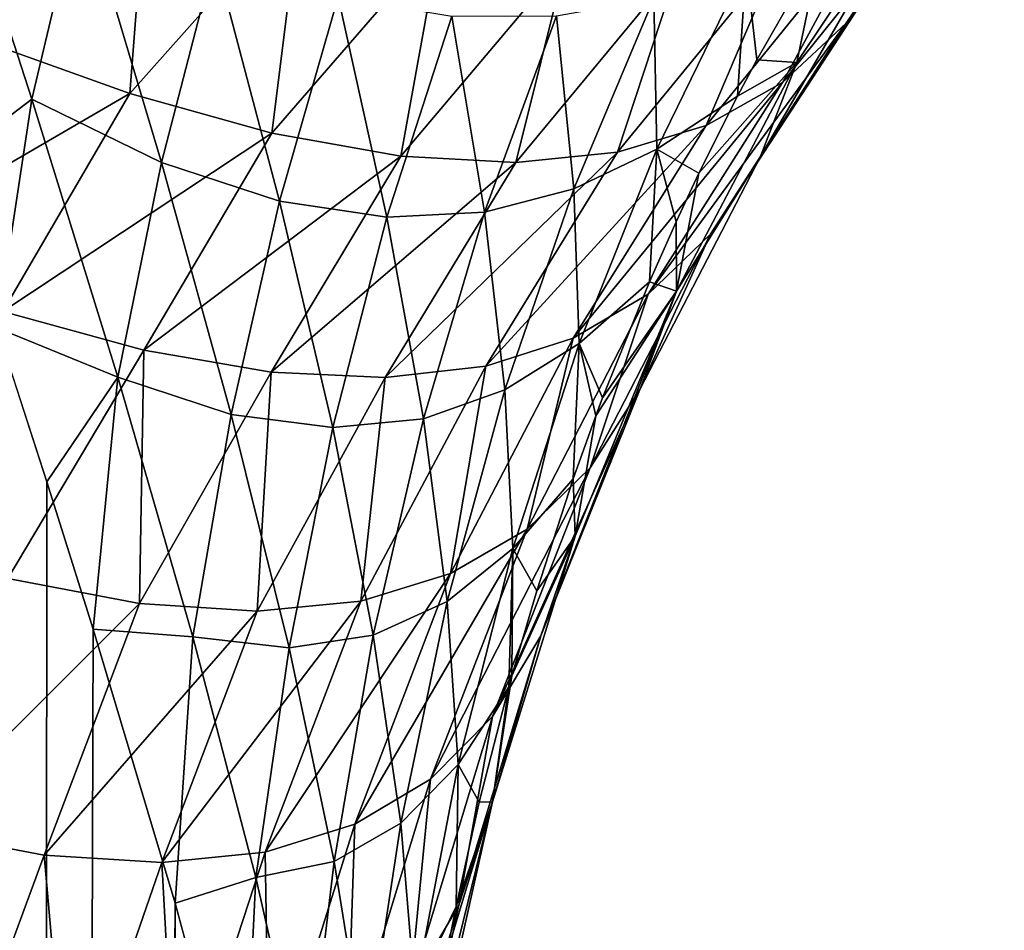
# Model space of a CAD drawing. Header units: metres. Extents: x -105 to 105, y -72 to 59.
# Tile 280 of 414: x 22.39 to 24.15, y -20.16 to -18.54. Entities that reach past the tile are written whole.
import ezdxf

# ---------------------------------------------------------------- set-up
doc = ezdxf.new("R2010")
doc.units = ezdxf.units.M
doc.layers.add('solid_509431_AD150_SW0001', color=7, linetype='CONTINUOUS')

msp = doc.modelspace()

# ---------------------------------------------------------------- linework, layer by layer
at = {"layer": 'solid_509431_AD150_SW0001'}
for points in [[(22.619846, -18.229095, 2.636158), (22.32585, -18.10655, 3.318376), (22.308809, -18.567738, 2.678785)], [(22.240089, -18.148455, -12.15712), (22.411442, -18.676777, -11.469316), (22.253414, -18.796907, -12.062532)], [(22.498953, -18.308027, -11.234313), (22.411442, -18.676777, -11.469316), (22.240089, -18.148455, -12.15712)], [(24.145292, -18.192863, -2.962004), (23.863327, -18.541697, -3.017534), (23.954885, -18.406843, -3.734875)], [(24.145292, -18.192863, -2.962004), (24.032406, -18.296272, -2.257081), (23.863327, -18.541697, -3.017534)], [(22.619846, -18.229095, 2.636158), (22.308809, -18.567738, 2.678785), (22.586067, -18.667084, 1.978531)], [(22.891079, -18.324102, 1.946469), (22.619846, -18.229095, 2.636158), (22.586067, -18.667084, 1.978531)], [(24.023314, -18.240536, -4.447657), (23.709938, -18.780428, -3.834917), (23.775581, -18.611717, -4.550115)], [(24.023314, -18.240536, -4.447657), (23.954885, -18.406843, -3.734875), (23.709938, -18.780428, -3.834917)], [(24.023314, -18.240536, -4.447657), (23.775581, -18.611717, -4.550115), (23.817553, -18.408588, -5.257081)], [(22.498953, -18.308027, -11.234313), (22.642572, -18.789967, -10.534618), (22.411442, -18.676777, -11.469316)], [(22.7376, -18.422272, -10.323237), (22.642572, -18.789967, -10.534618), (22.498953, -18.308027, -11.234313)], [(24.032406, -18.296272, -2.257081), (23.749626, -18.647018, -2.299326), (23.863327, -18.541697, -3.017534)], [(24.032406, -18.296272, -2.257081), (23.8985, -18.371899, -1.553158), (23.749626, -18.647018, -2.299326)], [(22.891079, -18.324102, 1.946469), (22.586067, -18.667084, 1.978531), (22.839611, -18.737629, 1.271973)], [(23.139193, -18.391041, 1.251141), (22.891079, -18.324102, 1.946469), (22.839611, -18.737629, 1.271973)], [(23.8985, -18.371899, -1.553158), (23.613993, -18.723711, -1.582255), (23.749626, -18.647018, -2.299326)], [(23.8985, -18.371899, -1.553158), (23.743027, -18.419632, -0.850509), (23.613993, -18.723711, -1.582255)], [(23.139193, -18.391041, 1.251141), (22.839611, -18.737629, 1.271973), (23.06912, -18.77878, 0.561152)], [(23.363888, -18.429424, 0.552162), (23.139193, -18.391041, 1.251141), (23.06912, -18.77878, 0.561152)], [(23.954885, -18.406843, -3.734875), (23.621183, -18.917381, -3.115257), (23.709938, -18.780428, -3.834917)], [(23.954885, -18.406843, -3.734875), (23.863327, -18.541697, -3.017534), (23.621183, -18.917381, -3.115257)], [(23.685268, -18.439161, -6.043041), (23.817553, -18.408588, -5.257081), (23.703861, -18.606771, -5.313678)], [(23.703861, -18.606771, -5.313678), (23.817553, -18.408588, -5.257081), (23.775581, -18.611717, -4.550115)], [(22.7376, -18.422272, -10.323237), (22.853065, -18.858784, -9.61522), (22.642572, -18.789967, -10.534618)], [(22.957489, -18.494635, -9.427326), (22.853065, -18.858784, -9.61522), (22.7376, -18.422272, -10.323237)], [(23.363888, -18.429424, 0.552162), (23.06912, -18.77878, 0.561152), (23.274473, -18.790125, -0.152098)], [(23.565069, -18.438948, -0.148727), (23.363888, -18.429424, 0.552162), (23.274473, -18.790125, -0.152098)], [(23.743027, -18.419632, -0.850509), (23.455883, -18.77162, -0.866621), (23.613993, -18.723711, -1.582255)], [(23.743027, -18.419632, -0.850509), (23.565069, -18.438948, -0.148727), (23.455883, -18.77162, -0.866621)], [(23.565069, -18.438948, -0.148727), (23.274473, -18.790125, -0.152098), (23.455883, -18.77162, -0.866621)], [(23.685268, -18.439161, -6.043041), (23.525904, -18.766058, -6.147491), (23.520487, -18.497017, -6.858515)], [(23.685268, -18.439161, -6.043041), (23.66935, -18.671778, -5.332242), (23.525904, -18.766058, -6.147491)], [(23.685268, -18.439161, -6.043041), (23.703861, -18.606771, -5.313678), (23.66935, -18.671778, -5.332242)], [(22.957489, -18.494635, -9.427326), (23.044502, -18.887083, -8.714842), (22.853065, -18.858784, -9.61522)], [(23.160069, -18.528873, -8.549942), (23.044502, -18.887083, -8.714842), (22.957489, -18.494635, -9.427326)], [(23.520487, -18.497017, -6.858515), (23.377613, -18.836779, -6.981109), (23.346886, -18.52849, -7.693514)], [(23.520487, -18.497017, -6.858515), (23.525904, -18.766058, -6.147491), (23.377613, -18.836779, -6.981109)], [(23.160069, -18.528873, -8.549942), (23.218538, -18.878574, -7.836442), (23.044502, -18.887083, -8.714842)], [(23.346886, -18.52849, -7.693514), (23.218538, -18.878574, -7.836442), (23.160069, -18.528873, -8.549942)], [(23.346886, -18.52849, -7.693514), (23.377613, -18.836779, -6.981109), (23.218538, -18.878574, -7.836442)], [(23.863327, -18.541697, -3.017534), (23.510057, -19.024632, -2.394702), (23.621183, -18.917381, -3.115257)], [(23.863327, -18.541697, -3.017534), (23.749626, -18.647018, -2.299326), (23.510057, -19.024632, -2.394702)], [(22.586067, -18.667084, 1.978531), (22.308809, -18.567738, 2.678785), (22.085236, -18.95821, 2.592337)], [(23.703861, -18.606771, -5.313678), (23.775581, -18.611717, -4.550115), (23.66935, -18.671778, -5.332242)], [(23.775581, -18.611717, -4.550115), (23.560547, -19.019371, -4.644748), (23.600784, -18.808748, -5.371358)], [(23.775581, -18.611717, -4.550115), (23.709938, -18.780428, -3.834917), (23.560547, -19.019371, -4.644748)], [(23.775581, -18.611717, -4.550115), (23.600784, -18.808748, -5.371358), (23.66935, -18.671778, -5.332242)], [(23.749626, -18.647018, -2.299326), (23.376701, -19.103188, -1.675316), (23.510057, -19.024632, -2.394702)], [(23.749626, -18.647018, -2.299326), (23.613993, -18.723711, -1.582255), (23.376701, -19.103188, -1.675316)], [(22.586067, -18.667084, 1.978531), (22.085236, -18.95821, 2.592337), (22.359856, -19.055582, 1.891901)], [(22.411442, -18.676777, -11.469316), (22.348892, -19.084429, -11.683877), (22.253414, -18.796907, -12.062532)], [(22.411442, -18.676777, -11.469316), (22.564964, -19.172768, -10.759158), (22.348892, -19.084429, -11.683877)], [(22.839611, -18.737629, 1.271973), (22.586067, -18.667084, 1.978531), (22.359856, -19.055582, 1.891901)], [(22.642572, -18.789967, -10.534618), (22.564964, -19.172768, -10.759158), (22.411442, -18.676777, -11.469316)], [(23.525904, -18.766058, -6.147491), (23.66935, -18.671778, -5.332242), (23.600784, -18.808748, -5.371358)], [(23.613993, -18.723711, -1.582255), (23.22068, -19.152929, -0.957575), (23.376701, -19.103188, -1.675316)], [(23.613993, -18.723711, -1.582255), (23.455883, -18.77162, -0.866621), (23.22068, -19.152929, -0.957575)], [(22.839611, -18.737629, 1.271973), (22.359856, -19.055582, 1.891901), (22.610929, -19.124294, 1.184863)], [(23.06912, -18.77878, 0.561152), (22.839611, -18.737629, 1.271973), (22.610929, -19.124294, 1.184863)], [(23.525904, -18.766058, -6.147491), (23.387144, -19.112379, -6.25921), (23.377613, -18.836779, -6.981109)], [(23.525904, -18.766058, -6.147491), (23.512674, -19.002621, -5.426723), (23.387144, -19.112379, -6.25921)], [(23.525904, -18.766058, -6.147491), (23.560171, -18.895378, -5.396097), (23.512674, -19.002621, -5.426723)], [(23.525904, -18.766058, -6.147491), (23.600784, -18.808748, -5.371358), (23.560171, -18.895378, -5.396097)], [(23.06912, -18.77878, 0.561152), (22.610929, -19.124294, 1.184863), (22.838133, -19.163673, 0.473197)], [(23.274473, -18.790125, -0.152098), (23.06912, -18.77878, 0.561152), (22.838133, -19.163673, 0.473197)], [(23.455883, -18.77162, -0.866621), (23.041328, -19.173243, -0.241326), (23.22068, -19.152929, -0.957575)], [(23.455883, -18.77162, -0.866621), (23.274473, -18.790125, -0.152098), (23.041328, -19.173243, -0.241326)], [(23.709938, -18.780428, -3.834917), (23.495861, -19.193457, -3.909881), (23.560547, -19.019371, -4.644748)], [(23.709938, -18.780428, -3.834917), (23.621183, -18.917381, -3.115257), (23.495861, -19.193457, -3.909881)], [(22.642572, -18.789967, -10.534618), (22.766817, -19.239067, -9.815436), (22.564964, -19.172768, -10.759158)], [(22.853065, -18.858784, -9.61522), (22.766817, -19.239067, -9.815436), (22.642572, -18.789967, -10.534618)], [(23.274473, -18.790125, -0.152098), (22.838133, -19.163673, 0.473197), (23.041328, -19.173243, -0.241326)], [(23.560171, -18.895378, -5.396097), (23.600784, -18.808748, -5.371358), (23.560547, -19.019371, -4.644748)], [(23.377613, -18.836779, -6.981109), (23.25482, -19.195183, -7.112427), (23.218538, -18.878574, -7.836442)], [(23.377613, -18.836779, -6.981109), (23.387144, -19.112379, -6.25921), (23.25482, -19.195183, -7.112427)], [(22.853065, -18.858784, -9.61522), (22.947794, -19.262342, -8.89104), (22.766817, -19.239067, -9.815436)], [(23.044502, -18.887083, -8.714842), (22.947794, -19.262342, -8.89104), (22.853065, -18.858784, -9.61522)], [(23.044502, -18.887083, -8.714842), (23.109674, -19.246521, -7.989454), (22.947794, -19.262342, -8.89104)], [(23.218538, -18.878574, -7.836442), (23.109674, -19.246521, -7.989454), (23.044502, -18.887083, -8.714842)], [(23.218538, -18.878574, -7.836442), (23.25482, -19.195183, -7.112427), (23.109674, -19.246521, -7.989454)], [(23.512674, -19.002621, -5.426723), (23.560171, -18.895378, -5.396097), (23.560547, -19.019371, -4.644748)], [(23.621183, -18.917381, -3.115257), (23.406963, -19.334108, -3.170603), (23.495861, -19.193457, -3.909881)], [(23.621183, -18.917381, -3.115257), (23.510057, -19.024632, -2.394702), (23.406963, -19.334108, -3.170603)], [(23.387144, -19.112379, -6.25921), (23.512674, -19.002621, -5.426723), (23.429138, -19.209547, -5.485817)], [(23.512674, -19.002621, -5.426723), (23.560547, -19.019371, -4.644748), (23.429138, -19.209547, -5.485817)], [(23.510057, -19.024632, -2.394702), (23.294357, -19.443508, -2.43052), (23.406963, -19.334108, -3.170603)], [(23.510057, -19.024632, -2.394702), (23.376701, -19.103188, -1.675316), (23.294357, -19.443508, -2.43052)], [(23.560547, -19.019371, -4.644748), (23.318787, -19.633621, -4.017582), (23.380331, -19.455986, -4.760212)], [(23.560547, -19.019371, -4.644748), (23.495861, -19.193457, -3.909881), (23.318787, -19.633621, -4.017582)], [(23.560547, -19.019371, -4.644748), (23.380331, -19.455986, -4.760212), (23.417105, -19.241587, -5.494967)], [(23.560547, -19.019371, -4.644748), (23.417105, -19.241587, -5.494967), (23.429138, -19.209547, -5.485817)], [(22.610929, -19.124294, 1.184863), (22.359856, -19.055582, 1.891901), (22.368349, -19.531515, 1.23986)], [(22.348892, -19.084429, -11.683877), (22.423342, -45.799999, -11.367982), (22.101099, -45.799999, -12.617217)], [(22.348892, -19.084429, -11.683877), (22.438086, -19.35923, -11.302947), (22.423342, -45.799999, -11.367982)], [(22.564964, -19.172768, -10.759158), (22.438086, -19.35923, -11.302947), (22.348892, -19.084429, -11.683877)], [(23.376701, -19.103188, -1.675316), (23.158085, -19.522701, -1.691788), (23.294357, -19.443508, -2.43052)], [(23.376701, -19.103188, -1.675316), (23.22068, -19.152929, -0.957575), (23.158085, -19.522701, -1.691788)], [(23.387144, -19.112379, -6.25921), (23.26895, -19.478075, -6.378183), (23.25482, -19.195183, -7.112427)], [(23.387144, -19.112379, -6.25921), (23.37685, -19.353539, -5.526938), (23.26895, -19.478075, -6.378183)], [(23.387144, -19.112379, -6.25921), (23.417105, -19.241587, -5.494967), (23.37685, -19.353539, -5.526938)], [(23.387144, -19.112379, -6.25921), (23.429138, -19.209547, -5.485817), (23.417105, -19.241587, -5.494967)], [(22.610929, -19.124294, 1.184863), (22.368349, -19.531515, 1.23986), (22.60309, -19.576044, 0.511681)], [(22.838133, -19.163673, 0.473197), (22.610929, -19.124294, 1.184863), (22.60309, -19.576044, 0.511681)], [(22.838133, -19.163673, 0.473197), (22.60309, -19.576044, 0.511681), (22.812883, -19.589462, -0.220401)], [(23.041328, -19.173243, -0.241326), (22.838133, -19.163673, 0.473197), (22.812883, -19.589462, -0.220401)], [(23.22068, -19.152929, -0.957575), (22.997765, -19.571558, -0.955054), (23.158085, -19.522701, -1.691788)], [(23.22068, -19.152929, -0.957575), (23.041328, -19.173243, -0.241326), (22.997765, -19.571558, -0.955054)], [(22.564964, -19.172768, -10.759158), (22.520872, -19.621614, -10.920149), (22.438086, -19.35923, -11.302947)], [(22.564964, -19.172768, -10.759158), (22.698757, -19.6355, -10.027979), (22.520872, -19.621614, -10.920149)], [(22.766817, -19.239067, -9.815436), (22.698757, -19.6355, -10.027979), (22.564964, -19.172768, -10.759158)], [(23.041328, -19.173243, -0.241326), (22.812883, -19.589462, -0.220401), (22.997765, -19.571558, -0.955054)], [(23.25482, -19.195183, -7.112427), (23.152071, -19.572187, -7.252459), (23.109674, -19.246521, -7.989454)], [(23.25482, -19.195183, -7.112427), (23.26895, -19.478075, -6.378183), (23.152071, -19.572187, -7.252459)], [(23.495861, -19.193457, -3.909881), (23.232622, -19.777189, -3.270587), (23.318787, -19.633621, -4.017582)], [(23.495861, -19.193457, -3.909881), (23.406963, -19.334108, -3.170603), (23.232622, -19.777189, -3.270587)], [(22.766817, -19.239067, -9.815436), (22.869955, -19.654667, -9.078539), (22.698757, -19.6355, -10.027979)], [(22.947794, -19.262342, -8.89104), (22.869955, -19.654667, -9.078539), (22.766817, -19.239067, -9.815436)], [(23.109674, -19.246521, -7.989454), (23.020287, -19.63232, -8.152551), (22.947794, -19.262342, -8.89104)], [(23.109674, -19.246521, -7.989454), (23.152071, -19.572187, -7.252459), (23.020287, -19.63232, -8.152551)], [(23.37685, -19.353539, -5.526938), (23.417105, -19.241587, -5.494967), (23.380331, -19.455986, -4.760212)], [(22.947794, -19.262342, -8.89104), (23.020287, -19.63232, -8.152551), (22.869955, -19.654667, -9.078539)], [(23.406963, -19.334108, -3.170603), (23.122099, -19.888807, -2.522716), (23.232622, -19.777189, -3.270587)], [(23.406963, -19.334108, -3.170603), (23.294357, -19.443508, -2.43052), (23.122099, -19.888807, -2.522716)], [(22.438086, -19.35923, -11.302947), (22.520872, -19.621614, -10.920149), (22.423342, -45.799999, -11.367982)], [(23.26895, -19.478075, -6.378183), (23.37685, -19.353539, -5.526938), (23.311659, -19.553074, -5.583921)], [(23.37685, -19.353539, -5.526938), (23.380331, -19.455986, -4.760212), (23.311659, -19.553074, -5.583921)], [(23.294357, -19.443508, -2.43052), (22.987198, -19.969547, -1.776244), (23.122099, -19.888807, -2.522716)], [(23.294357, -19.443508, -2.43052), (23.158085, -19.522701, -1.691788), (22.987198, -19.969547, -1.776244)], [(23.380331, -19.455986, -4.760212), (23.232929, -19.929293, -4.86704), (23.267353, -19.704729, -5.62723)], [(23.380331, -19.455986, -4.760212), (23.318787, -19.633621, -4.017582), (23.232929, -19.929293, -4.86704)], [(23.380331, -19.455986, -4.760212), (23.267353, -19.704729, -5.62723), (23.311659, -19.553074, -5.583921)], [(23.26895, -19.478075, -6.378183), (23.171276, -19.863092, -6.504401), (23.152071, -19.572187, -7.252459)], [(23.26895, -19.478075, -6.378183), (23.26186, -19.724619, -5.63291), (23.171276, -19.863092, -6.504401)], [(23.26895, -19.478075, -6.378183), (23.267353, -19.704729, -5.62723), (23.26186, -19.724619, -5.63291)], [(23.26895, -19.478075, -6.378183), (23.311659, -19.553074, -5.583921), (23.267353, -19.704729, -5.62723)], [(22.60309, -19.576044, 0.511681), (22.368349, -19.531515, 1.23986), (22.198799, -19.979719, 1.18053)], [(23.158085, -19.522701, -1.691788), (22.827654, -20.019365, -1.032111), (22.987198, -19.969547, -1.776244)], [(23.158085, -19.522701, -1.691788), (22.997765, -19.571558, -0.955054), (22.827654, -20.019365, -1.032111)], [(22.997765, -19.571558, -0.955054), (22.643147, -20.037758, -0.290704), (22.827654, -20.019365, -1.032111)], [(22.997765, -19.571558, -0.955054), (22.812883, -19.589462, -0.220401), (22.643147, -20.037758, -0.290704)], [(23.152071, -19.572187, -7.252459), (23.069336, -19.967752, -7.401195), (23.020287, -19.63232, -8.152551)], [(23.152071, -19.572187, -7.252459), (23.171276, -19.863092, -6.504401), (23.069336, -19.967752, -7.401195)], [(22.60309, -19.576044, 0.511681), (22.198799, -19.979719, 1.18053), (22.433502, -20.024441, 0.447302)], [(22.812883, -19.589462, -0.220401), (22.60309, -19.576044, 0.511681), (22.433502, -20.024441, 0.447302)], [(22.812883, -19.589462, -0.220401), (22.433502, -20.024441, 0.447302), (22.643147, -20.037758, -0.290704)], [(22.520872, -19.621614, -10.920149), (22.666981, -20.109926, -10.149743), (22.423342, -45.799999, -11.367982)], [(22.698757, -19.6355, -10.027979), (22.666981, -20.109926, -10.149743), (22.520872, -19.621614, -10.920149)], [(22.698757, -19.6355, -10.027979), (22.810997, -20.064068, -9.277343), (22.666981, -20.109926, -10.149743)], [(22.869955, -19.654667, -9.078539), (22.810997, -20.064068, -9.277343), (22.698757, -19.6355, -10.027979)], [(23.020287, -19.63232, -8.152551), (22.950369, -20.035967, -8.325727), (22.869955, -19.654667, -9.078539)], [(23.020287, -19.63232, -8.152551), (23.069336, -19.967752, -7.401195), (22.950369, -20.035967, -8.325727)], [(23.318787, -19.633621, -4.017582), (23.172697, -20.113609, -4.098574), (23.232929, -19.929293, -4.86704)], [(23.318787, -19.633621, -4.017582), (23.232622, -19.777189, -3.270587), (23.172697, -20.113609, -4.098574)], [(22.869955, -19.654667, -9.078539), (22.950369, -20.035967, -8.325727), (22.810997, -20.064068, -9.277343)], [(23.26186, -19.724619, -5.63291), (23.267353, -19.704729, -5.62723), (23.232929, -19.929293, -4.86704)], [(23.171276, -19.863092, -6.504401), (23.26186, -19.724619, -5.63291), (23.209166, -19.930326, -5.691656)], [(23.209166, -19.930326, -5.691656), (23.26186, -19.724619, -5.63291), (23.232929, -19.929293, -4.86704)], [(23.232622, -19.777189, -3.270587), (23.086203, -20.261765, -3.325736), (23.172697, -20.113609, -4.098574)], [(23.232622, -19.777189, -3.270587), (23.122099, -19.888807, -2.522716), (23.086203, -20.261765, -3.325736)], [(23.171276, -19.863092, -6.504401), (23.094088, -20.267382, -6.637852), (23.069336, -19.967752, -7.401195)], [(23.171276, -19.863092, -6.504401), (23.167742, -20.115776, -5.744616), (23.094088, -20.267382, -6.637852)], [(23.171276, -19.863092, -6.504401), (23.209166, -19.930326, -5.691656), (23.167742, -20.115776, -5.744616)], [(23.122099, -19.888807, -2.522716), (22.973476, -20.375774, -2.552079), (23.086203, -20.261765, -3.325736)], [(23.122099, -19.888807, -2.522716), (22.987198, -19.969547, -1.776244), (22.973476, -20.375774, -2.552079)], [(23.232929, -19.929293, -4.86704), (23.063547, -20.620239, -4.214092), (23.120291, -20.431221, -4.995602)], [(23.232929, -19.929293, -4.86704), (23.172697, -20.113609, -4.098574), (23.063547, -20.620239, -4.214092)], [(23.232929, -19.929293, -4.86704), (23.120291, -20.431221, -4.995602), (23.150496, -20.201149, -5.768996)], [(23.232929, -19.929293, -4.86704), (23.150496, -20.201149, -5.768996), (23.167742, -20.115776, -5.744616)], [(23.209166, -19.930326, -5.691656), (23.232929, -19.929293, -4.86704), (23.167742, -20.115776, -5.744616)], [(22.987198, -19.969547, -1.776244), (22.827654, -20.019365, -1.032111), (22.834433, -20.456663, -1.780066)], [(22.987198, -19.969547, -1.776244), (22.834433, -20.456663, -1.780066), (22.973476, -20.375774, -2.552079)], [(23.069336, -19.967752, -7.401195), (23.006582, -20.381842, -7.558629), (22.950369, -20.035967, -8.325727)], [(23.069336, -19.967752, -7.401195), (23.094088, -20.267382, -6.637852), (23.006582, -20.381842, -7.558629)], [(22.433502, -20.024441, 0.447302), (22.198799, -19.979719, 1.18053), (22.258074, -20.499435, 0.515087)], [(22.433502, -20.024441, 0.447302), (22.258074, -20.499435, 0.515087), (22.47677, -20.518713, -0.245567)], [(22.643147, -20.037758, -0.290704), (22.433502, -20.024441, 0.447302), (22.47677, -20.518713, -0.245567)], [(22.827654, -20.019365, -1.032111), (22.643147, -20.037758, -0.290704), (22.668903, -20.504431, -1.010968)], [(22.827654, -20.019365, -1.032111), (22.668903, -20.504431, -1.010968), (22.834433, -20.456663, -1.780066)], [(22.643147, -20.037758, -0.290704), (22.47677, -20.518713, -0.245567), (22.668903, -20.504431, -1.010968)], [(22.950369, -20.035967, -8.325727), (22.899918, -20.457455, -8.508986), (22.810997, -20.064068, -9.277343)], [(22.950369, -20.035967, -8.325727), (23.006582, -20.381842, -7.558629), (22.899918, -20.457455, -8.508986)], [(22.810997, -20.064068, -9.277343), (22.786806, -20.551424, -9.374334), (22.666981, -20.109926, -10.149743)], [(22.810997, -20.064068, -9.277343), (22.899918, -20.457455, -8.508986), (22.786806, -20.551424, -9.374334)], [(22.666981, -20.109926, -10.149743), (22.675034, -45.799999, -10.102643), (22.423342, -45.799999, -11.367982)], [(22.666981, -20.109926, -10.149743), (22.786806, -20.551424, -9.374334), (22.675034, -45.799999, -10.102643)], [(23.172697, -20.113609, -4.098574), (22.979687, -20.7722, -3.428206), (23.063547, -20.620239, -4.214092)], [(23.172697, -20.113609, -4.098574), (23.086203, -20.261765, -3.325736), (22.979687, -20.7722, -3.428206)], [(23.094088, -20.267382, -6.637852), (23.167742, -20.115776, -5.744616), (23.150496, -20.201149, -5.768996)]]:
    msp.add_3dface(points, dxfattribs=at)

doc.saveas('drawing.dxf')
